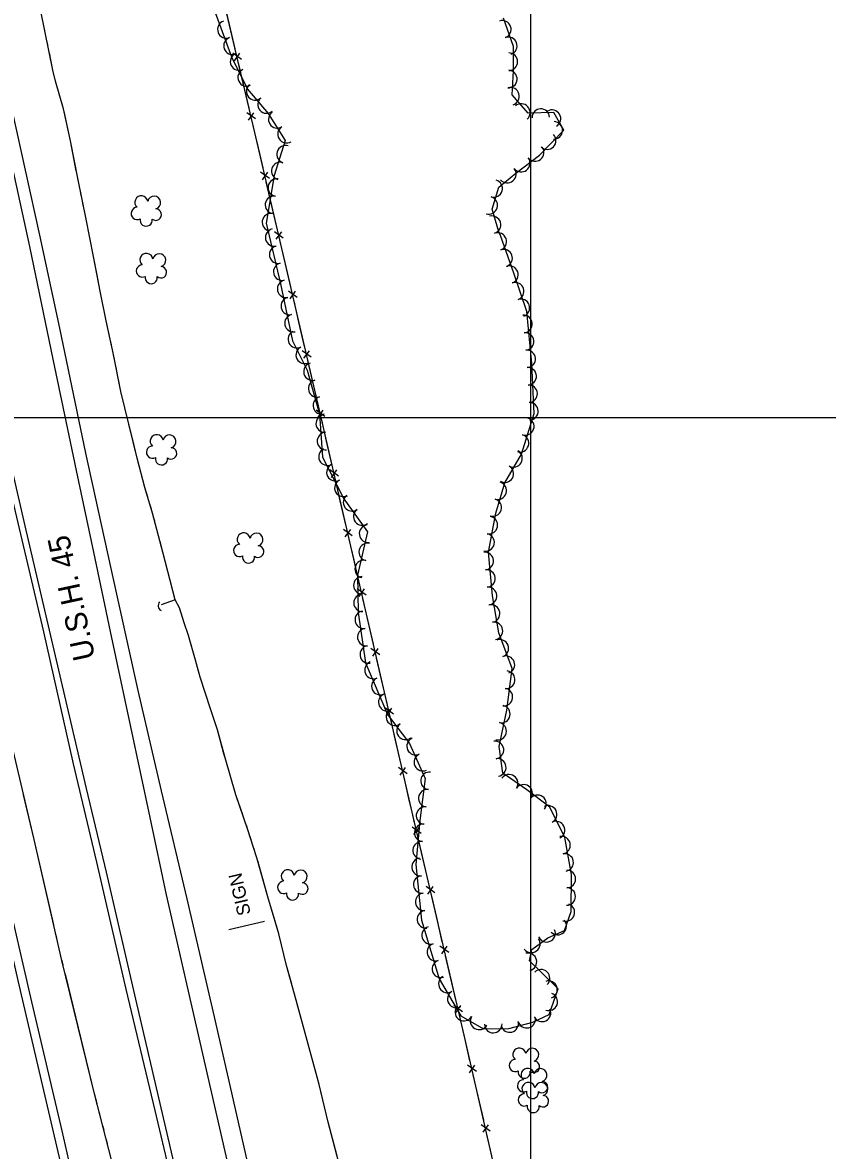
# Model space of a CAD drawing. Extents: x 353423 to 364002, y 127000 to 201942.
# Drawn here: x 361768 to 362135, y 146166 to 146680 of the extents above; entities that cross this region are included whole.
import ezdxf

# ---------------------------------------------------------------- set-up
doc = ezdxf.new("R2010")
doc.units = 0
for name, color, linetype in [('E_DTM_SlopeBottom', 7, 'Continuous'), ('E_DTM_SlopeTop', 7, 'Continuous'), ('E_FEN_Generic', 7, 'Continuous'), ('E_LAND_BrushLine', 7, 'Continuous'), ('E_LAND_TreeLine', 7, 'Continuous'), ('E_RW_IP', 7, 'Continuous'), ('E_STRUCT_WingWall', 7, 'Continuous')]:
    doc.layers.add(name, color=color, linetype=linetype)

msp = doc.modelspace()

# ---------------------------------------------------------------- linework, layer by layer
at = {"layer": 'E_DTM_SlopeBottom'}
for p, q in [((361868.21, 146663.11), (361864.2, 146665.98)), ((361865.02, 146662.53), (361867.46, 146665.98)), ((361874.6, 146636), (361870.6, 146638.87)), ((361871.41, 146635.42), (361873.86, 146638.87)), ((361880.94, 146608.87), (361876.94, 146611.76)), ((361877.75, 146608.3), (361880.2, 146611.74)), ((361887.25, 146581.74), (361883.26, 146584.63)), ((361884.06, 146581.17), (361886.52, 146584.61)), ((361893.57, 146554.61), (361889.57, 146557.5)), ((361890.37, 146554.05), (361892.83, 146557.49)), ((361899.88, 146527.48), (361895.88, 146530.37)), ((361896.68, 146526.92), (361899.14, 146530.36)), ((361906.17, 146500.35), (361902.18, 146503.24)), ((361902.98, 146499.79), (361905.44, 146503.22)), ((361912.43, 146473.21), (361908.44, 146476.1)), ((361909.24, 146472.64), (361911.7, 146476.08)), ((361918.69, 146446.06), (361914.7, 146448.96)), ((361915.5, 146445.5), (361917.96, 146448.94)), ((361924.95, 146418.92), (361920.96, 146421.82)), ((361921.75, 146418.36), (361924.21, 146421.8)), ((361931.2, 146391.78), (361927.21, 146394.67)), ((361928.01, 146391.22), (361930.47, 146394.65)), ((361937.46, 146364.64), (361933.47, 146367.53)), ((361934.27, 146364.08), (361936.73, 146367.51)), ((361943.72, 146337.5), (361939.73, 146340.39)), ((361940.53, 146336.93), (361942.99, 146340.37)), ((361950, 146310.36), (361946, 146313.25)), ((361946.8, 146309.8), (361949.26, 146313.24)), ((361956.32, 146283.24), (361952.32, 146286.12)), ((361953.12, 146282.67), (361955.58, 146286.11)), ((361962.64, 146256.11), (361958.64, 146258.99)), ((361959.44, 146255.54), (361961.9, 146258.98)), ((361968.96, 146228.98), (361964.96, 146231.87)), ((361965.76, 146228.41), (361968.22, 146231.85)), ((361975.23, 146201.84), (361971.24, 146204.73)), ((361972.03, 146201.28), (361974.5, 146204.71)), ((361981.45, 146174.69), (361977.47, 146177.58)), ((361978.26, 146174.13), (361980.72, 146177.56))]:
    msp.add_line(p, q, dxfattribs=at)
for points in [[(362079.41, 145643.45), (362056.82, 145764.45), (362043.28, 145842.99), (362027.74, 145948.04), (362008.75, 146050.65), (361988.85, 146134.65), (361970.11, 146216.35), (361945.96, 146320.05), (361902.68, 146507.78), (361874.73, 146627.89), (361841.1, 146770.45), (361812.22, 146895.51), (361807.21, 146913.38), (361800.7, 146960.52), (361796.34, 146998.57), (361786.77, 147079.15), (361780.02, 147134.4), (361773.61, 147184.15), (361760.95, 147294.31), (361745.33, 147322.15), (361727.99, 147352.19), (361729.54, 147357.08)], [(361862.67, 146679), (361860.39, 146688.69)], [(361865.27, 146667.99), (361862.67, 146679)], [(361869.07, 146651.89), (361866.78, 146661.58)], [(361871.67, 146640.88), (361869.07, 146651.89)], [(361875.45, 146624.78), (361874.73, 146627.89), (361873.18, 146634.47)], [(361878.02, 146613.76), (361875.45, 146624.78)], [(361881.77, 146597.65), (361879.51, 146607.35)], [(361884.33, 146586.63), (361881.77, 146597.65)], [(361888.08, 146570.52), (361885.82, 146580.22)], [(361890.64, 146559.5), (361888.08, 146570.52)], [(361894.39, 146543.39), (361892.14, 146553.09)], [(361896.96, 146532.37), (361894.39, 146543.39)], [(361900.7, 146516.27), (361898.45, 146525.96)], [(361903.26, 146505.24), (361902.68, 146507.78), (361900.7, 146516.27)], [(361906.98, 146489.13), (361904.74, 146498.83)], [(361909.52, 146478.1), (361906.98, 146489.13)], [(361913.23, 146461.99), (361911, 146471.68)], [(361915.78, 146450.96), (361913.23, 146461.99)], [(361919.49, 146434.84), (361917.26, 146444.54)], [(361922.04, 146423.81), (361919.49, 146434.84)], [(361925.75, 146407.7), (361923.51, 146417.4)], [(361928.29, 146396.67), (361925.75, 146407.7)], [(361932.01, 146380.56), (361929.77, 146390.26)], [(361934.55, 146369.53), (361932.01, 146380.56)], [(361938.26, 146353.42), (361936.03, 146363.12)], [(361940.81, 146342.39), (361938.26, 146353.42)], [(361944.52, 146326.27), (361942.29, 146335.98)], [(361947.08, 146315.25), (361945.96, 146320.05), (361944.52, 146326.27)], [(361950.83, 146299.14), (361948.57, 146308.84)], [(361953.39, 146288.12), (361950.83, 146299.14)], [(361957.15, 146272.02), (361954.89, 146281.71)], [(361959.71, 146260.99), (361957.15, 146272.02)], [(361963.47, 146244.89), (361961.21, 146254.58)], [(361966.03, 146233.87), (361963.47, 146244.89)], [(361969.78, 146217.76), (361967.53, 146227.46)], [(361972.32, 146206.73), (361970.11, 146216.35), (361969.78, 146217.76)], [(361976.02, 146190.61), (361973.79, 146200.32)], [(361978.55, 146179.58), (361976.02, 146190.61)], [(361982.24, 146163.46), (361980.02, 146173.17)]]:
    msp.add_lwpolyline(points, dxfattribs=at)
msp.add_arc((361832.68, 146414.14), 2.47, 136.0916, 242.3312, dxfattribs=at)
at = {"layer": 'E_DTM_SlopeTop'}
for points in [[(361701.07, 146732.42), (361714.83, 146672.54), (361729.41, 146610.16), (361745.15, 146542.62), (361760.89, 146475.17), (361777.99, 146402.21), (361791.56, 146342.12), (361802.1, 146297.19), (361815.55, 146239.37), (361828.65, 146184.01), (361836.91, 146149.4), (361847.36, 146104.32), (361857.91, 146057.46), (361871.9, 145993.05), (361882.4, 145941.07), (361894.54, 145879.63), (361905.42, 145822.01), (361914.16, 145773.93), (361925.03, 145705.02), (361931.39, 145665), (361934.87, 145642.41)], [(361657.83, 146726.99), (361670.41, 146672.19), (361683.83, 146614.12), (361697.16, 146558.07), (361709.77, 146502.91), (361721.88, 146452.51), (361734.47, 146396.74), (361746.51, 146345.35), (361760.16, 146287.12), (361772.57, 146233.64), (361786.29, 146174.77), (361800.08, 146114.65), (361813.05, 146057.72), (361829.54, 145981.86), (361840.98, 145926.43), (361850.52, 145877.27), (361859.96, 145825.13), (361871.59, 145759.63), (361880.63, 145705.64), (361888.75, 145655.61), (361896.8, 145603.86)], [(361938.01, 145642.55), (361931.45, 145686.63), (361920.92, 145750.7), (361911.15, 145808.89), (361899.88, 145868.72), (361887.48, 145933.65), (361875.45, 145990.87), (361865.34, 146037.76), (361848.46, 146112.86), (361835.84, 146166.97), (361820.1, 146234.77), (361806.64, 146292.65), (361797.58, 146330.84), (361783.96, 146389.36), (361769.62, 146450.51), (361755.63, 146510.76), (361738.92, 146582.04), (361726.12, 146636.99), (361711.15, 146701.23)], [(361888.62, 145635.53), (361875.36, 145717.87), (361866.32, 145771.57), (361858.52, 145816.04), (361849.01, 145867.73), (361840.11, 145915.13), (361831.1, 145959.68), (361821.72, 146003.44), (361812.05, 146047.99), (361801.68, 146092.89), (361790.66, 146139.92), (361778.8, 146190.52), (361766.88, 146241.3), (361755.61, 146290.18), (361745.06, 146336.08), (361731.94, 146392.54), (361716.89, 146457.18), (361706.06, 146503.69), (361690.71, 146568.3), (361675.65, 146633.92), (361660.63, 146698.47)], [(361961.66, 145646.44), (361947.29, 145738.05), (361937.67, 145794.85), (361928.12, 145848.53), (361918.15, 145901.77), (361905.13, 145966.02), (361893.3, 146022.38), (361879.1, 146086.24), (361863.7, 146152.78), (361845.29, 146233.18), (361833.98, 146282.33), (361826.61, 146317.62), (361817.85, 146358.87), (361808.47, 146402.45), (361800.98, 146438.55), (361793.03, 146475.72), (361782.42, 146526.47), (361771.79, 146577.86), (361759.6, 146633.57), (361748.58, 146685.7)], [(361753.48, 146688.51), (361763.76, 146639.64), (361776.1, 146583.09), (361785.25, 146540.64), (361797.16, 146483.62), (361808.67, 146431.18), (361820.97, 146375.49), (361831.61, 146329.71), (361843.3, 146280.49), (361855.82, 146226.79), (361863.66, 146192.15), (361872.32, 146154.03), (361880.66, 146118.5), (361891.01, 146073.99), (361898.76, 146039.99), (361912.51, 145972.54), (361923.93, 145918.43), (361935.03, 145858.59), (361946.37, 145793.95), (361953.8, 145751.82), (361960.32, 145711.39), (361967.88, 145661.18), (361970.29, 145647.8)]]:
    msp.add_lwpolyline(points, dxfattribs=at)
at = {"layer": 'E_FEN_Generic'}
msp.add_lwpolyline([(361856.26, 146684.54), (361863.72, 146664.29), (361870.87, 146649.54), (361880.4, 146638.48), (361888.05, 146626.2), (361883.1, 146610.32), (361879.43, 146588.45), (361885.91, 146560.87), (361891.45, 146534.87), (361898.19, 146521.49), (361903.74, 146501.46), (361905.12, 146481.89), (361914.86, 146462.84), (361925.66, 146447.85), (361921.1, 146428.12), (361921.33, 146411.04), (361924.65, 146388.18), (361934.73, 146364.53), (361944.73, 146351.27), (361951.9, 146335.41), (361949.43, 146316.26), (361947.57, 146296.13), (361950.16, 146270.74), (361958.23, 146244.04), (361968.14, 146227.26), (361978.53, 146221.32), (361990.05, 146221.46), (362001.01, 146224.25), (362008.34, 146227.75), (362012.54, 146239.56), (362005.1, 146246.87), (361999.43, 146252.29), (362000.42, 146257.51), (362007.72, 146262.8), (362015.32, 146266.03), (362018.39, 146274.81), (362018.58, 146291.61), (362015.52, 146308.53), (362008.67, 146322.27), (361998.16, 146330.2), (361987.21, 146337.83), (361985.61, 146350.03), (361989.11, 146366.59), (361991.57, 146385.52), (361985.52, 146401.77), (361982.64, 146418.71), (361980.69, 146438.6), (361984.1, 146456.31), (361988.19, 146470.19), (361995.74, 146483.3), (362001.57, 146501.69), (362000.42, 146524.6), (361998.28, 146548.3), (361992.27, 146565.73), (361986.24, 146582.9), (361985.49, 146584.51), (361982.48, 146594.89), (361985.42, 146604.87), (361993.2, 146611.36), (362003.94, 146619.56), (362015.12, 146630.86), (362010.5, 146638.92), (361998.79, 146638.6), (361991.47, 146646.94), (361992.13, 146657.98), (361992.11, 146668.99), (361987.51, 146681.89)], dxfattribs=at)
for centre, radius, start, end in [((361861.33, 146676.85), 4, 110.2319, 290.2165), ((361987.08, 146676.87), 4, 289.6289, 109.6135), ((361864.09, 146669.34), 4, 110.2319, 290.2165), ((361989.76, 146669.33), 4, 289.6289, 109.6135), ((361867.08, 146662.15), 4, 115.8537, 295.8384), ((361990.03, 146662.09), 4, 270.1118, 90.0965), ((361870.57, 146654.95), 4, 115.8537, 295.8384), ((361989.81, 146654.23), 4, 266.5764, 86.5611), ((361874.41, 146648.63), 4, 130.7494, 310.7341), ((361990.79, 146646.32), 4, 286.3313, 106.3159), ((361879.63, 146642.57), 4, 130.7494, 310.7341), ((361884.5, 146635.85), 4, 121.9354, 301.9201), ((361995.71, 146638.93), 4, 311.2805, 131.2652), ((362004.57, 146636.66), 4, 1.5824, 181.5671), ((362009.68, 146636.14), 4, 299.865, 119.8497), ((362010.51, 146630.85), 4, 267.2518, 87.2365), ((361888.73, 146629.06), 4, 121.9354, 301.9201), ((362007.5, 146626.14), 4, 225.316, 45.3007), ((361888.28, 146619.91), 4, 72.7093, 252.694), ((362002.02, 146620.73), 4, 217.3489, 37.3335), ((361995.66, 146615.88), 4, 217.3489, 37.3335), ((361885.9, 146612.27), 4, 72.7093, 252.694), ((361989.32, 146610.85), 4, 219.8806, 39.8653), ((361884.29, 146604.74), 4, 80.4736, 260.4583), ((361983.08, 146604.33), 4, 253.5855, 73.5702), ((361822.55, 146598), 2.97, 8.2864, 229.5202), ((361828.41, 146597.88), 2.97, 285.9372, 168.9104), ((361882.96, 146596.85), 4, 80.4736, 260.4583), ((361980.82, 146596.66), 4, 253.5855, 73.5702), ((361820.69, 146592.96), 2.78, 91.2572, 299.0302), ((361829.16, 146592.4), 2.61, 230.6424, 88.575), ((361881.64, 146588.96), 4, 80.4736, 260.4583), ((361824.75, 146589.95), 2.78, 167.9343, 8.9453), ((361982.36, 146587.8), 4, 286.1824, 106.1671), ((361883.1, 146581.99), 4, 103.2268, 283.2114), ((361984.99, 146580.14), 4, 289.3667, 109.3513), ((361884.93, 146574.2), 4, 103.2268, 283.2114), ((361824.88, 146571.75), 2.97, 8.2864, 229.5202), ((361830.73, 146571.62), 2.97, 285.9372, 168.9104), ((361987.64, 146572.59), 4, 289.3667, 109.3513), ((361823.01, 146566.71), 2.78, 91.2572, 299.0302), ((361831.48, 146566.15), 2.61, 230.6424, 88.575), ((361886.76, 146566.41), 4, 103.2268, 283.2114), ((361990.3, 146565.04), 4, 289.3667, 109.3513), ((361827.08, 146563.7), 2.78, 167.9343, 8.9453), ((361888.54, 146558.57), 4, 102.0452, 282.0299), ((361992.9, 146557.49), 4, 289.0213, 109.006), ((361890.21, 146550.75), 4, 102.0452, 282.0299), ((361995.5, 146549.93), 4, 289.0213, 109.006), ((361891.88, 146542.92), 4, 102.0452, 282.0299), ((361996.7, 146542.58), 4, 275.1685, 95.1532), ((361893.42, 146535.62), 4, 116.718, 296.7027), ((361997.41, 146534.61), 4, 275.1685, 95.1532), ((361897.01, 146528.47), 4, 116.718, 296.7027), ((361998.13, 146526.64), 4, 275.1685, 95.1532), ((361900.53, 146520.86), 4, 105.4959, 285.4806), ((361998.62, 146518.74), 4, 272.8792, 92.8639), ((361902.67, 146513.15), 4, 105.4959, 285.4806), ((361999.02, 146510.75), 4, 272.8792, 92.8639), ((361904.81, 146505.44), 4, 105.4959, 285.4806), ((361999.42, 146502.76), 4, 272.8792, 92.8639), ((361906.14, 146497.17), 4, 94.0446, 274.0293), ((361997.51, 146495.82), 4, 252.4293, 72.414), ((361829.54, 146489.16), 2.97, 8.2864, 229.5202), ((361835.39, 146489.03), 2.97, 285.9372, 168.9104), ((361906.7, 146489.19), 4, 94.0446, 274.0293), ((361995.1, 146488.19), 4, 252.4293, 72.414), ((361827.67, 146484.12), 2.78, 91.2572, 299.0302), ((361836.14, 146483.56), 2.61, 230.6424, 88.575), ((361907.36, 146482.1), 4, 117.0804, 297.0651), ((361992.16, 146481.28), 4, 240.0684, 60.0531), ((361831.74, 146481.11), 2.78, 167.9343, 8.9453), ((361911, 146474.98), 4, 117.0804, 297.0651), ((361988.17, 146474.35), 4, 240.0684, 60.0531), ((361914.64, 146467.85), 4, 117.0804, 297.0651), ((361984.94, 146466.56), 4, 253.5672, 73.5518), ((361918.57, 146461.27), 4, 125.8041, 305.7888), ((361982.67, 146458.88), 4, 253.5672, 73.5518), ((361923.25, 146454.79), 4, 125.8041, 305.7888), ((361980.92, 146450.88), 4, 259.1225, 79.1072), ((361925.86, 146446.99), 4, 98.0507, 278.0354), ((361869.2, 146444.38), 2.97, 8.2864, 229.5202), ((361875.05, 146444.26), 2.97, 285.9372, 168.9104), ((361979.41, 146443.02), 4, 259.1225, 79.1072), ((361867.33, 146439.34), 2.78, 91.2572, 299.0302), ((361875.8, 146438.78), 2.61, 230.6424, 88.575), ((361925.69, 146438.65), 4, 76.9931, 256.9778), ((361978.99, 146434.51), 4, 275.6035, 95.5882), ((361871.4, 146436.33), 2.78, 167.9343, 8.9453), ((361923.89, 146430.85), 4, 76.9931, 256.9778), ((361979.77, 146426.55), 4, 275.6035, 95.5882), ((361923.26, 146423.44), 4, 90.7792, 270.7639), ((361980.55, 146418.59), 4, 275.6035, 95.5882), ((361923.37, 146415.44), 4, 90.7792, 270.7639), ((361981.9, 146410.55), 4, 279.6662, 99.6508), ((361923.93, 146407.75), 4, 98.2581, 278.2428), ((361925.07, 146399.83), 4, 98.2581, 278.2428), ((361983.24, 146402.67), 4, 279.6662, 99.6508), ((361985.91, 146394.73), 4, 290.4052, 110.3898), ((361926.22, 146391.91), 4, 98.2581, 278.2428), ((361928.35, 146384.83), 4, 113.0951, 293.0798), ((361988.69, 146387.23), 4, 290.4052, 110.3898), ((361988.8, 146380.44), 4, 262.6223, 82.607), ((361931.49, 146377.47), 4, 113.0951, 293.0798), ((361987.77, 146372.5), 4, 262.6223, 82.607), ((361934.63, 146370.11), 4, 113.0951, 293.0798), ((361938.1, 146363.54), 4, 127.0224, 307.0071), ((361986.59, 146364.76), 4, 258.0618, 78.0465), ((361984.93, 146356.94), 4, 258.0618, 78.0465), ((361942.92, 146357.15), 4, 127.0224, 307.0071), ((361947.55, 146350.11), 4, 114.3219, 294.3066), ((361983.71, 146348.39), 4, 277.4832, 97.4679), ((361950.84, 146342.82), 4, 114.3219, 294.3066), ((361984.75, 146340.45), 4, 277.4832, 97.4679), ((361953.87, 146334.34), 4, 82.6887, 262.6734), ((361990.18, 146333.21), 4, 325.1672, 145.1519), ((361952.85, 146326.4), 4, 82.6887, 262.6734), ((361996.75, 146328.64), 4, 325.1672, 145.1519), ((362003.07, 146323.87), 4, 322.9681, 142.9527), ((361951.83, 146318.47), 4, 82.6887, 262.6734), ((362007.94, 146319.04), 4, 296.4976, 116.4823), ((361951.01, 146310.58), 4, 84.7257, 264.7104), ((362011.51, 146311.88), 4, 296.4976, 116.4823), ((361950.28, 146302.62), 4, 84.7257, 264.7104), ((362014.03, 146305), 4, 280.2404, 100.225), ((361949.79, 146295.06), 4, 95.8251, 275.8097), ((362015.45, 146297.12), 4, 280.2404, 100.225), ((361889.3, 146290.8), 2.97, 8.2864, 229.5202), ((361895.15, 146290.67), 2.97, 285.9372, 168.9104), ((361950.6, 146287.1), 4, 95.8251, 275.8097), ((362016.46, 146289.61), 4, 269.3834, 89.3681), ((361887.43, 146285.76), 2.78, 91.2572, 299.0302), ((361895.9, 146285.2), 2.61, 230.6424, 88.575), ((362016.37, 146281.61), 4, 269.3834, 89.3681), ((361891.5, 146282.75), 2.78, 167.9343, 8.9453), ((361951.41, 146279.14), 4, 95.8251, 275.8097), ((361952.22, 146271.18), 4, 95.8251, 275.8097), ((362016.01, 146274.35), 4, 250.7104, 70.695), ((362012.3, 146268.13), 4, 222.8136, 42.7983), ((361954.41, 146263.91), 4, 106.8226, 286.8073), ((362007.21, 146264.86), 4, 203.0622, 23.0469), ((361956.73, 146256.25), 4, 106.8226, 286.8073), ((362000.29, 146260), 4, 215.9332, 35.9179), ((361998.75, 146251.83), 4, 283.3334, 103.3181), ((361959.04, 146248.59), 4, 106.8226, 286.8073), ((362004.7, 146244.33), 4, 315.5205, 135.5052), ((361962.01, 146241.76), 4, 120.5686, 300.5533), ((362008.1, 146239.13), 4, 288.8851, 108.8697), ((361966.07, 146234.87), 4, 120.5686, 300.5533), ((362008.2, 146233.61), 4, 250.4347, 70.4194), ((361969.52, 146228.88), 4, 150.2473, 330.232), ((362005.15, 146228.55), 4, 205.5513, 25.536), ((361976.46, 146224.91), 4, 150.2473, 330.232), ((361982.93, 146223.46), 4, 180.7093, 0.6939), ((361990.41, 146223.71), 4, 194.3031, 14.2878), ((361998.16, 146225.68), 4, 194.3031, 14.2878), ((361994.81, 146209.58), 2.97, 8.2864, 229.5202), ((362000.67, 146209.45), 2.97, 285.9372, 168.9104), ((361992.94, 146204.54), 2.78, 91.2572, 299.0302), ((362001.42, 146203.98), 2.61, 230.6424, 88.575), ((361997.01, 146201.53), 2.78, 167.9343, 8.9453), ((361998.57, 146200.32), 2.97, 8.2864, 229.5202), ((362004.42, 146200.19), 2.97, 285.9372, 168.9104), ((361996.7, 146195.28), 2.78, 91.2572, 299.0302), ((361998.95, 146193.91), 2.97, 8.2864, 229.5202), ((362004.8, 146193.79), 2.97, 285.9372, 168.9104), ((362005.17, 146194.72), 2.61, 230.6424, 88.575), ((361997.08, 146188.87), 2.78, 91.2572, 299.0302), ((362000.77, 146192.27), 2.78, 167.9343, 8.9453), ((362001.15, 146185.86), 2.78, 167.9343, 8.9453), ((362005.55, 146188.31), 2.61, 230.6424, 88.575)]:
    msp.add_arc(centre, radius, start, end, dxfattribs=at)
at = {"layer": 'E_LAND_BrushLine'}
msp.add_line((361878.66, 146270.16), (361862.5, 146266.48), dxfattribs=at)
at = {"layer": 'E_LAND_TreeLine'}
for p, q in [((362000, 145000), (362000, 148000)), ((359000, 146500), (363000, 146500))]:
    msp.add_line(p, q, dxfattribs=at)
at = {"layer": 'E_STRUCT_WingWall'}
for points in [[(361837.94, 146416.78), (361832.44, 146438.63), (361827.69, 146456.3), (361824.23, 146468.08), (361820.69, 146481.42), (361816.85, 146496.85), (361813.21, 146511.82), (361809.92, 146528.65), (361806.6, 146543.94), (361803.77, 146557.54), (361800.83, 146573.36), (361797.38, 146590.28), (361793.74, 146608.25), (361790.28, 146626.06), (361787.16, 146640.58), (361783.46, 146653.23), (361782.3, 146658.23), (361774.94, 146694.2), (361770.7, 146713.61)], [(361778.77, 146675.46), (361778.39, 146677.32)], [(361779.92, 146669.86), (361779.54, 146671.73)], [(361787.41, 146639.39), (361787.16, 146640.58), (361783.46, 146653.23), (361782.3, 146658.23), (361780.68, 146666.13)], [(361792.94, 146612.35), (361790.28, 146626.06), (361787.41, 146639.39)], [(361794.04, 146606.75), (361793.74, 146608.25), (361793.67, 146608.61)], [(361795.17, 146601.15), (361794.8, 146603.02)], [(361796.31, 146595.56), (361795.93, 146597.42)], [(361802.43, 146564.76), (361800.83, 146573.36), (361797.38, 146590.28), (361797.06, 146591.83)], [(361807.95, 146537.73), (361806.6, 146543.94), (361803.77, 146557.54), (361802.43, 146564.76)], [(361809.16, 146532.15), (361808.76, 146534.01)], [(361810.33, 146526.56), (361809.96, 146528.43)], [(361811.42, 146520.95), (361811.06, 146522.82)], [(361818.47, 146490.36), (361816.85, 146496.85), (361813.21, 146511.82), (361812.16, 146517.22)], [(361825.52, 146463.68), (361824.23, 146468.08), (361820.69, 146481.42), (361818.47, 146490.36)], [(361827.13, 146458.2), (361826.59, 146460.03)], [(361828.66, 146452.7), (361828.16, 146454.54)], [(361830.14, 146447.19), (361829.64, 146449.02)], [(361837.94, 146416.78), (361832.44, 146438.63), (361831.12, 146443.51)], [(361912.39, 146160.85), (361907.69, 146178.73), (361903.54, 146195.96), (361897.68, 146217.62), (361893.06, 146234.36), (361888.77, 146250.17), (361885.25, 146264.65), (361880.16, 146281.49), (361875.23, 146299.23), (361871.01, 146312.42), (361865.63, 146327.94), (361860.75, 146344.83), (361857.2, 146357.61), (361854.01, 146367.13), (361849.33, 146381.59), (361847.21, 146389.35), (361844.04, 146400.54), (361842.06, 146406.28), (361840.01, 146413.14), (361837.94, 146416.78), (361831.61, 146414.56)], [(361845.4, 146395.74), (361844.04, 146400.54), (361842.06, 146406.28), (361840.01, 146413.14), (361837.94, 146416.78), (361831.61, 146414.56)], [(361847.04, 146389.94), (361846.49, 146391.87)], [(361848.64, 146384.12), (361848.11, 146386.06)], [(361912.4, 145641.3), (361896.17, 145741.53), (361885.58, 145801.76), (361873.66, 145859.75), (361862.83, 145914.54), (361853.46, 145964.22), (361840.11, 146024.61), (361829.21, 146076.21), (361815.58, 146136.21), (361801.29, 146191.7), (361786.42, 146252.47), (361773.69, 146307.55), (361760.73, 146363.13), (361757.01, 146380.13)], [(361850.38, 146378.35), (361849.76, 146380.26)], [(361860.23, 146346.7), (361857.2, 146357.61), (361854.01, 146367.13), (361851.61, 146374.52)], [(361868.78, 146318.84), (361865.63, 146327.94), (361860.75, 146344.83), (361860.23, 146346.7)], [(361775.82, 146298.35), (361773.69, 146307.55), (361768.93, 146327.98)], [(361870.76, 146313.14), (361870.1, 146315.04)], [(361872.61, 146307.41), (361872, 146309.32)], [(361874.45, 146301.66), (361873.83, 146303.58)], [(361782.66, 146268.71), (361775.82, 146298.35)], [(361883.69, 146269.81), (361880.16, 146281.49), (361875.62, 146297.82)], [(361891.09, 146241.64), (361888.77, 146250.17), (361885.25, 146264.65), (361883.69, 146269.81)], [(361784.08, 146262.58), (361783.61, 146264.62)], [(361785.5, 146256.45), (361785.03, 146258.49)], [(361786.94, 146250.32), (361786.44, 146252.36)], [(361795.17, 146216.7), (361787.94, 146246.25)], [(361892.66, 146235.82), (361892.14, 146237.76)], [(361894.26, 146230.01), (361893.73, 146231.95)], [(361895.87, 146224.2), (361895.33, 146226.14)], [(361904.46, 146192.17), (361903.54, 146195.96), (361897.68, 146217.62), (361896.94, 146220.33)], [(361802.46, 146187.16), (361801.29, 146191.7), (361795.17, 146216.7)], [(361911.59, 146163.91), (361907.69, 146178.73), (361904.46, 146192.17)], [(361804.03, 146181.07), (361803.5, 146183.1)], [(361805.6, 146174.97), (361805.07, 146177)], [(361807.16, 146168.88), (361806.64, 146170.91)]]:
    msp.add_lwpolyline(points, dxfattribs=at)

# ---------------------------------------------------------------- texts
at = {"layer": 'E_LAND_BrushLine'}
msp.add_text('SIGN', height=6, rotation=103.0839, dxfattribs=at).set_placement((361872.49, 146273.71))
at = {"layer": 'E_RW_IP'}
msp.add_text('U.S.H. 45', height=10, rotation=102.1379, dxfattribs=at).set_placement((361801.62, 146390.3))

doc.saveas('drawing.dxf')
